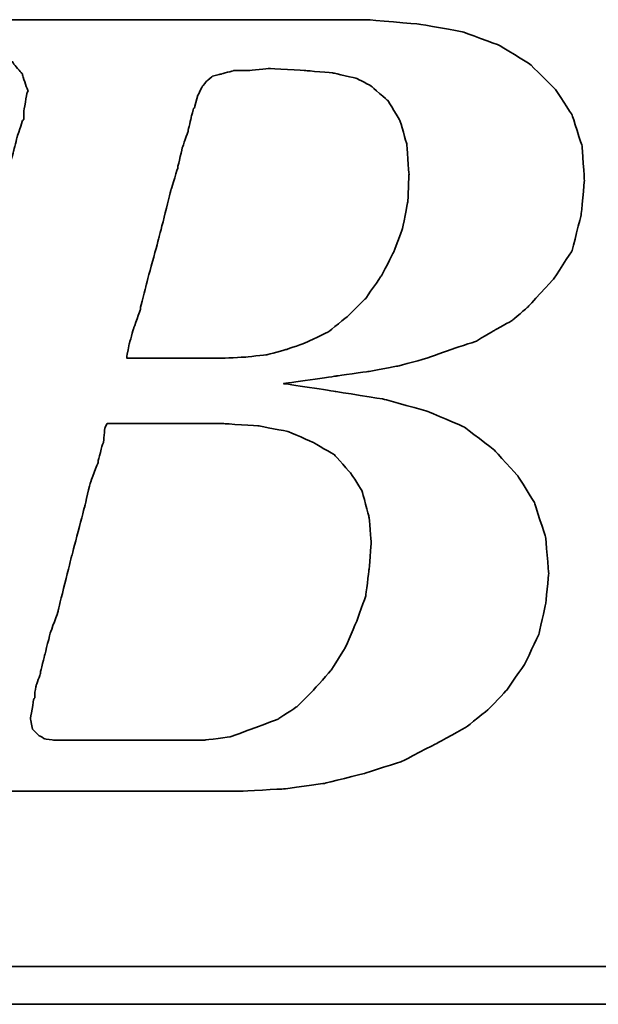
# Model space of a CAD drawing. Header units: millimetres. Extents: x 443 to 3685, y -1599 to 860.
# Tile 387 of 610: x 2827.14 to 2830.64, y -1253.64 to -1247.68. Entities that reach past the tile are written whole.
import ezdxf

# ---------------------------------------------------------------- set-up
doc = ezdxf.new("R2010")
doc.units = ezdxf.units.MM
doc.layers.add('DIM', color=4, linetype='CONTINUOUS')
doc.layers.add('layer 1', color=7, linetype='CONTINUOUS')

# ---------------------------------------------------------------- blocks, each defined once
blk = doc.blocks.new('TBI MOTION logo(完整正式版)')
at = {"layer": 'layer 1', "color": 22, "lineweight": 35}
for points, knots in [([(-64.65375, -6.86375), (-64.65375, -6.86375), (-64.84375, -7.29625), (-64.84375, -7.29625), (-64.84375, -7.29625), (-64.84375, -7.29625), (-64.86875, -7.34375), (-64.86875, -7.34375), (-64.86875, -7.34375), (-64.86875, -7.34375), (-64.86875, -7.36875), (-64.86875, -7.36875), (-64.86875, -7.36875), (-64.86875, -7.36875), (-65.15375, -7.65375), (-65.15375, -7.65375), (-65.15375, -7.65375), (-65.15375, -7.65375), (-65.17875, -7.65375), (-65.17875, -7.65375), (-65.17875, -7.65375), (-65.17875, -7.65375), (-65.20375, -7.67875), (-65.20375, -7.67875), (-65.20375, -7.67875), (-65.20375, -7.67875), (-65.58875, -7.87125), (-65.58875, -7.87125), (-65.58875, -7.87125), (-65.58875, -7.87125), (-65.63375, -7.87125), (-65.63375, -7.87125), (-65.63375, -7.87125), (-65.63375, -7.87125), (-65.65875, -7.89375), (-65.65875, -7.89375), (-65.65875, -7.89375), (-65.65875, -7.89375), (-66.09375, -7.94375), (-66.09375, -7.94375), (-66.09375, -7.94375), (-66.09375, -7.94375), (-66.11375, -7.94375), (-66.11375, -7.94375), (-66.11375, -7.94375), (-66.11375, -7.94375), (-66.16375, -7.94375), (-66.16375, -7.94375), (-66.16375, -7.94375), (-66.16375, -7.94375), (-66.30875, -7.94375), (-66.30875, -7.94375), (-66.30875, -7.94375), (-66.30875, -7.94375), (-66.69375, -7.94375), (-66.69375, -7.94375), (-66.69375, -7.94375), (-66.69375, -7.94375), (-67.07375, -7.94375), (-67.07375, -7.94375), (-67.07375, -7.94375), (-67.07375, -7.94375), (-67.12375, -7.94375), (-67.12375, -7.94375), (-67.12375, -7.94375), (-67.12375, -7.94375), (-67.12375, -7.96625), (-67.12375, -7.96625), (-67.12375, -7.96625), (-67.12375, -7.96625), (-67.14875, -7.99125), (-67.14875, -7.99125), (-67.14875, -7.99125), (-67.14875, -7.99125), (-67.24375, -8.34875), (-67.24375, -8.34875), (-67.24375, -8.34875), (-67.24375, -8.34875), (-67.31375, -8.68625), (-67.31375, -8.68625), (-67.31375, -8.68625), (-67.31375, -8.68625), (-67.26875, -8.68625), (-67.26875, -8.68625), (-67.26875, -8.68625), (-67.26875, -8.68625), (-67.07375, -8.68625), (-67.07375, -8.68625), (-67.07375, -8.68625), (-67.07375, -8.68625), (-66.54875, -8.68625), (-66.54875, -8.68625), (-66.54875, -8.68625), (-66.54875, -8.68625), (-65.82625, -8.68625), (-65.82625, -8.68625), (-65.82625, -8.68625), (-65.82625, -8.68625), (-65.01375, -8.68625), (-65.01375, -8.68625), (-65.01375, -8.68625), (-65.01375, -8.68625), (-64.05375, -8.68625), (-64.05375, -8.68625), (-64.05375, -8.68625), (-64.05375, -8.68625), (-62.08375, -8.68625), (-62.08375, -8.68625), (-62.08375, -8.68625), (-62.08375, -8.68625), (-60.06875, -8.68625), (-60.06875, -8.68625), (-60.06875, -8.68625), (-60.06875, -8.68625), (-59.10875, -8.68625), (-59.10875, -8.68625), (-59.10875, -8.68625), (-59.10875, -8.68625), (-58.29375, -8.68625), (-58.29375, -8.68625), (-58.29375, -8.68625), (-58.29375, -8.68625), (-57.57375, -8.68625), (-57.57375, -8.68625), (-57.57375, -8.68625), (-57.57375, -8.68625), (-57.04875, -8.68625), (-57.04875, -8.68625), (-57.04875, -8.68625), (-57.04875, -8.68625), (-56.85375, -8.68625), (-56.85375, -8.68625), (-56.85375, -8.68625), (-56.85375, -8.68625), (-56.70875, -8.68625), (-56.70875, -8.68625), (-56.70875, -8.68625), (-56.70875, -8.68625), (-56.61375, -8.68625), (-56.61375, -8.68625), (-56.61375, -8.68625), (-56.61375, -8.68625), (-56.56875, -8.68625), (-56.56875, -8.68625), (-56.56875, -8.68625), (-56.56875, -8.68625), (-55.65375, -8.63875), (-55.65375, -8.63875), (-55.65375, -8.63875), (-55.65375, -8.63875), (-54.76875, -8.51875), (-54.76875, -8.51875), (-54.76875, -8.51875), (-54.76875, -8.51875), (-53.90375, -8.30375), (-53.90375, -8.30375), (-53.90375, -8.30375), (-53.90375, -8.30375), (-53.08875, -8.03875), (-53.08875, -8.03875), (-53.08875, -8.03875), (-53.08875, -8.03875), (-52.34375, -7.65375), (-52.34375, -7.65375), (-52.34375, -7.65375), (-52.34375, -7.65375), (-51.69875, -7.29625), (-51.69875, -7.29625), (-51.69875, -7.29625), (-51.69875, -7.29625), (-51.21875, -6.91125), (-51.21875, -6.91125), (-51.21875, -6.91125), (-51.21875, -6.91125), (-50.83375, -6.50375), (-50.83375, -6.50375), (-50.83375, -6.50375), (-50.83375, -6.50375), (-50.44875, -5.94875), (-50.44875, -5.94875), (-50.44875, -5.94875), (-50.44875, -5.94875), (-50.13875, -5.30375), (-50.13875, -5.30375), (-50.13875, -5.30375), (-50.13875, -5.30375), (-49.99375, -4.65375), (-49.99375, -4.65375), (-49.99375, -4.65375), (-49.99375, -4.65375), (-49.92375, -3.98375), (-49.92375, -3.98375), (-49.92375, -3.98375), (-49.92375, -3.98375), (-49.99375, -3.19374), (-49.99375, -3.19374), (-49.99375, -3.19374), (-49.99375, -3.19374), (-50.23374, -2.44874), (-50.23374, -2.44874), (-50.23374, -2.44874), (-50.23374, -2.44874), (-50.59375, -1.87374), (-50.59375, -1.87374), (-50.59375, -1.87374), (-50.59375, -1.87374), (-51.09875, -1.31874), (-51.09875, -1.31874), (-51.09875, -1.31874), (-51.09875, -1.31874), (-51.74375, -0.81875), (-51.74375, -0.81875), (-51.74375, -0.81875), (-51.74375, -0.81875), (-52.53875, -0.48125), (-52.53875, -0.48125), (-52.53875, -0.48125), (-52.53875, -0.48125), (-53.47375, -0.21875), (-53.47375, -0.21875), (-53.47375, -0.21875), (-53.47375, -0.21875), (-54.52875, -0.04874), (-54.52875, -0.04874), (-54.52875, -0.04874), (-54.52875, -0.04874), (-55.65375, 0.12125), (-55.65375, 0.12125), (-55.65375, 0.12125), (-55.65375, 0.12125), (-54.50375, 0.28624), (-54.50375, 0.28624), (-54.50375, 0.28624), (-54.50375, 0.28624), (-53.83375, 0.38124), (-53.83375, 0.38124), (-53.83375, 0.38124), (-53.83375, 0.38124), (-53.18375, 0.50125), (-53.18375, 0.50125), (-53.18375, 0.50125), (-53.18375, 0.50125), (-52.55875, 0.66874), (-52.55875, 0.66874), (-52.55875, 0.66874), (-52.55875, 0.66874), (-52.03375, 0.86124), (-52.03375, 0.86124), (-52.03375, 0.86124), (-52.03375, 0.86124), (-51.50374, 1.03124), (-51.50374, 1.03124), (-51.50374, 1.03124), (-51.50374, 1.03124), (-51.09875, 1.27125), (-51.09875, 1.27125), (-51.09875, 1.27125), (-51.09875, 1.27125), (-50.71375, 1.48624), (-50.71375, 1.48624), (-50.71375, 1.48624), (-50.71375, 1.48624), (-50.37625, 1.77625), (-50.37625, 1.77625), (-50.37625, 1.77625), (-50.37625, 1.77625), (-49.82375, 2.37625), (-49.82375, 2.37625), (-49.82375, 2.37625), (-49.82375, 2.37625), (-49.41875, 2.99625), (-49.41875, 2.99625), (-49.41875, 2.99625), (-49.41875, 2.99625), (-49.22375, 3.76625), (-49.22375, 3.76625), (-49.22375, 3.76625), (-49.22375, 3.76625), (-49.15375, 4.50874), (-49.15375, 4.50874), (-49.15375, 4.50874), (-49.15375, 4.50874), (-49.20375, 5.25125), (-49.20375, 5.25125), (-49.20375, 5.25125), (-49.20375, 5.25125), (-49.41875, 5.92625), (-49.41875, 5.92625), (-49.41875, 5.92625), (-49.41875, 5.92625), (-49.77875, 6.47625), (-49.77875, 6.47625), (-49.77875, 6.47625), (-49.77875, 6.47625), (-50.33125, 7.02624), (-50.33125, 7.02624), (-50.33125, 7.02624), (-50.33125, 7.02624), (-51.00125, 7.43625), (-51.00125, 7.43625), (-51.00125, 7.43625), (-51.00125, 7.43625), (-51.79375, 7.72625), (-51.79375, 7.72625), (-51.79375, 7.72625), (-51.79375, 7.72625), (-52.72875, 7.89124), (-52.72875, 7.89124), (-52.72875, 7.89124), (-52.72875, 7.89124), (-53.83375, 7.98625), (-53.83375, 7.98625), (-53.83375, 7.98625), (-53.83375, 7.98625), (-53.92875, 7.98625), (-53.92875, 7.98625), (-53.92875, 7.98625), (-53.92875, 7.98625), (-54.26375, 7.98625), (-54.26375, 7.98625), (-54.26375, 7.98625), (-54.26375, 7.98625), (-54.74375, 7.98625), (-54.74375, 7.98625), (-54.74375, 7.98625), (-54.74375, 7.98625), (-55.36875, 7.98625), (-55.36875, 7.98625), (-55.36875, 7.98625), (-55.36875, 7.98625), (-56.13375, 7.98625), (-56.13375, 7.98625), (-56.13375, 7.98625), (-56.13375, 7.98625), (-56.94875, 7.98625), (-56.94875, 7.98625), (-56.94875, 7.98625), (-56.94875, 7.98625), (-58.77625, 7.98625), (-58.77625, 7.98625), (-58.77625, 7.98625), (-58.77625, 7.98625), (-60.59875, 7.98625), (-60.59875, 7.98625), (-60.59875, 7.98625), (-60.59875, 7.98625), (-61.41375, 7.98625), (-61.41375, 7.98625), (-61.41375, 7.98625), (-61.41375, 7.98625), (-62.17875, 7.98625), (-62.17875, 7.98625), (-62.17875, 7.98625), (-62.17875, 7.98625), (-62.80375, 7.98625), (-62.80375, 7.98625), (-62.80375, 7.98625), (-62.80375, 7.98625), (-63.30625, 7.98625), (-63.30625, 7.98625), (-63.30625, 7.98625), (-63.30625, 7.98625), (-63.57375, 7.98625), (-63.57375, 7.98625), (-63.57375, 7.98625), (-63.57375, 7.98625), (-63.57375, 7.96375), (-63.57375, 7.96375), (-63.57375, 7.96375), (-63.57375, 7.96375), (-63.59875, 7.94125), (-63.59875, 7.94125), (-63.59875, 7.94125), (-63.59875, 7.94125), (-63.69375, 7.55625), (-63.69375, 7.55625), (-63.69375, 7.55625), (-63.69375, 7.55625), (-63.76375, 7.24624), (-63.76375, 7.24624), (-63.76375, 7.24624), (-63.76375, 7.24624), (-63.23875, 7.24624), (-63.23875, 7.24624), (-63.23875, 7.24624), (-63.23875, 7.24624), (-62.75875, 7.24624), (-62.75875, 7.24624), (-62.75875, 7.24624), (-62.75875, 7.24624), (-62.61125, 7.24624), (-62.61125, 7.24624), (-62.61125, 7.24624), (-62.61125, 7.24624), (-62.56625, 7.24624), (-62.56625, 7.24624), (-62.56625, 7.24624), (-62.56625, 7.24624), (-62.22875, 7.24624), (-62.22875, 7.24624), (-62.22875, 7.24624), (-62.22875, 7.24624), (-62.20375, 7.24624), (-62.20375, 7.24624), (-62.20375, 7.24624), (-62.20375, 7.24624), (-62.17875, 7.21875), (-62.17875, 7.21875), (-62.17875, 7.21875), (-62.17875, 7.21875), (-61.96375, 7.17125), (-61.96375, 7.17125), (-61.96375, 7.17125), (-61.96375, 7.17125), (-61.72375, 7.12624), (-61.72375, 7.12624), (-61.72375, 7.12624), (-61.72375, 7.12624), (-61.70375, 7.12624), (-61.70375, 7.12624), (-61.70375, 7.12624), (-61.70375, 7.12624), (-61.55875, 7.07624), (-61.55875, 7.07624), (-61.55875, 7.07624), (-61.55875, 7.07624), (-61.50875, 7.07624), (-61.50875, 7.07624), (-61.50875, 7.07624), (-61.50875, 7.07624), (-61.48375, 7.02624), (-61.48375, 7.02624), (-61.48375, 7.02624), (-61.48375, 7.02624), (-61.31875, 6.83375), (-61.31875, 6.83375), (-61.31875, 6.83375), (-61.31875, 6.83375), (-61.29375, 6.81125), (-61.29375, 6.81125), (-61.29375, 6.81125), (-61.29375, 6.81125), (-61.29375, 6.78625), (-61.29375, 6.78625), (-61.29375, 6.78625), (-61.29375, 6.78625), (-61.19875, 6.50124), (-61.19875, 6.50124), (-61.19875, 6.50124), (-61.19875, 6.50124), (-61.17375, 6.45124), (-61.17375, 6.45124), (-61.17375, 6.45124), (-61.17375, 6.45124), (-61.19875, 6.40625), (-61.19875, 6.40625), (-61.19875, 6.40625), (-61.19875, 6.40625), (-61.26875, 5.99624), (-61.26875, 5.99624), (-61.26875, 5.99624), (-61.26875, 5.99624), (-61.26875, 5.85125), (-61.26875, 5.85125), (-61.26875, 5.85125), (-61.26875, 5.85125), (-61.26875, 5.82625), (-61.26875, 5.82625), (-61.26875, 5.82625), (-61.26875, 5.82625), (-61.29375, 5.80625), (-61.29375, 5.80625), (-61.29375, 5.80625), (-61.29375, 5.80625), (-61.34125, 5.66125), (-61.34125, 5.66125), (-61.34125, 5.66125), (-61.34125, 5.66125), (-61.41375, 5.44625), (-61.41375, 5.44625), (-61.41375, 5.44625), (-61.41375, 5.44625), (-61.48375, 5.15625), (-61.48375, 5.15625), (-61.48375, 5.15625), (-61.48375, 5.15625), (-61.58375, 4.82124), (-61.58375, 4.82124), (-61.58375, 4.82124), (-61.58375, 4.82124), (-61.79875, 4.00375), (-61.79875, 4.00375), (-61.79875, 4.00375), (-61.79875, 4.00375), (-62.05875, 2.99625), (-62.05875, 2.99625), (-62.05875, 2.99625), (-62.05875, 2.99625), (-62.34875, 1.91625), (-62.34875, 1.91625), (-62.34875, 1.91625), (-62.34875, 1.91625), (-62.97375, -0.41124), (-62.97375, -0.41124), (-62.97375, -0.41124), (-62.97375, -0.41124), (-63.59875, -2.75875), (-63.59875, -2.75875), (-63.59875, -2.75875), (-63.59875, -2.75875), (-63.88375, -3.86374), (-63.88375, -3.86374), (-63.88375, -3.86374), (-63.88375, -3.86374), (-64.14875, -4.82374), (-64.14875, -4.82374), (-64.14875, -4.82374), (-64.14875, -4.82374), (-64.36375, -5.64125), (-64.36375, -5.64125), (-64.36375, -5.64125), (-64.36375, -5.64125), (-64.43625, -5.97625), (-64.43625, -5.97625), (-64.43625, -5.97625), (-64.43625, -5.97625), (-64.50875, -6.28625), (-64.50875, -6.28625), (-64.50875, -6.28625), (-64.50875, -6.28625), (-64.50875, -6.30875), (-64.50875, -6.30875), (-64.50875, -6.30875), (-64.50875, -6.30875), (-64.57875, -6.50375), (-64.57875, -6.50375), (-64.57875, -6.50375), (-64.57875, -6.50375), (-64.62875, -6.69625), (-64.62875, -6.69625), (-64.62875, -6.69625), (-64.62875, -6.69625), (-64.62875, -6.76875), (-64.62875, -6.76875), (-64.62875, -6.76875), (-64.62875, -6.76875), (-64.62875, -6.81375), (-64.62875, -6.81375), (-64.62875, -6.81375), (-64.62875, -6.81375), (-64.62875, -6.83875), (-64.62875, -6.83875), (-64.62875, -6.83875), (-64.62875, -6.83875), (-64.65375, -6.86375), (-64.65375, -6.86375)], [0, 0, 0, 0, 0.00719424, 0.00719424, 0.00719424, 0.00719425, 0.01438849, 0.01438849, 0.01438849, 0.0143885, 0.02158273, 0.02158273, 0.02158273, 0.02158274, 0.02877698, 0.02877698, 0.02877698, 0.02877699, 0.03597122, 0.03597122, 0.03597122, 0.03597123, 0.04316547, 0.04316547, 0.04316547, 0.04316548, 0.05035971, 0.05035971, 0.05035971, 0.05035972, 0.05755396, 0.05755396, 0.05755396, 0.05755397, 0.0647482, 0.0647482, 0.0647482, 0.06474821, 0.07194245, 0.07194245, 0.07194245, 0.07194246, 0.07913669, 0.07913669, 0.07913669, 0.0791367, 0.08633094, 0.08633094, 0.08633094, 0.08633095, 0.09352518, 0.09352518, 0.09352518, 0.09352519, 0.10071942, 0.10071942, 0.10071942, 0.10071943, 0.10791367, 0.10791367, 0.10791367, 0.10791368, 0.11510791, 0.11510791, 0.11510791, 0.11510792, 0.12230216, 0.12230216, 0.12230216, 0.12230217, 0.1294964, 0.1294964, 0.1294964, 0.12949641, 0.13669065, 0.13669065, 0.13669065, 0.13669066, 0.14388489, 0.14388489, 0.14388489, 0.1438849, 0.15107914, 0.15107914, 0.15107914, 0.15107915, 0.15827338, 0.15827338, 0.15827338, 0.15827339, 0.16546763, 0.16546763, 0.16546763, 0.16546764, 0.17266187, 0.17266187, 0.17266187, 0.17266188, 0.17985612, 0.17985612, 0.17985612, 0.17985613, 0.18705036, 0.18705036, 0.18705036, 0.18705037, 0.1942446, 0.1942446, 0.1942446, 0.19424461, 0.20143885, 0.20143885, 0.20143885, 0.20143886, 0.20863309, 0.20863309, 0.20863309, 0.2086331, 0.21582734, 0.21582734, 0.21582734, 0.21582735, 0.22302158, 0.22302158, 0.22302158, 0.22302159, 0.23021583, 0.23021583, 0.23021583, 0.23021584, 0.23741007, 0.23741007, 0.23741007, 0.23741008, 0.24460432, 0.24460432, 0.24460432, 0.24460433, 0.25179856, 0.25179856, 0.25179856, 0.25179857, 0.25899281, 0.25899281, 0.25899281, 0.25899282, 0.26618705, 0.26618705, 0.26618705, 0.26618706, 0.27338129, 0.27338129, 0.27338129, 0.2733813, 0.28057554, 0.28057554, 0.28057554, 0.28057555, 0.28776978, 0.28776978, 0.28776978, 0.28776979, 0.29496403, 0.29496403, 0.29496403, 0.29496404, 0.30215827, 0.30215827, 0.30215827, 0.30215828, 0.30935252, 0.30935252, 0.30935252, 0.30935253, 0.31654676, 0.31654676, 0.31654676, 0.31654677, 0.32374101, 0.32374101, 0.32374101, 0.32374102, 0.33093525, 0.33093525, 0.33093525, 0.33093526, 0.3381295, 0.3381295, 0.3381295, 0.33812951, 0.34532374, 0.34532374, 0.34532374, 0.34532375, 0.35251799, 0.35251799, 0.35251799, 0.352518, 0.35971223, 0.35971223, 0.35971223, 0.35971224, 0.36690647, 0.36690647, 0.36690647, 0.36690648, 0.37410072, 0.37410072, 0.37410072, 0.37410073, 0.38129496, 0.38129496, 0.38129496, 0.38129497, 0.38848921, 0.38848921, 0.38848921, 0.38848922, 0.39568345, 0.39568345, 0.39568345, 0.39568346, 0.4028777, 0.4028777, 0.4028777, 0.40287771, 0.41007194, 0.41007194, 0.41007194, 0.41007195, 0.41726619, 0.41726619, 0.41726619, 0.4172662, 0.42446043, 0.42446043, 0.42446043, 0.42446044, 0.43165468, 0.43165468, 0.43165468, 0.43165469, 0.43884892, 0.43884892, 0.43884892, 0.43884893, 0.44604317, 0.44604317, 0.44604317, 0.44604318, 0.45323741, 0.45323741, 0.45323741, 0.45323742, 0.46043165, 0.46043165, 0.46043165, 0.46043166, 0.4676259, 0.4676259, 0.4676259, 0.46762591, 0.47482014, 0.47482014, 0.47482014, 0.47482015, 0.48201439, 0.48201439, 0.48201439, 0.4820144, 0.48920863, 0.48920863, 0.48920863, 0.48920864, 0.49640288, 0.49640288, 0.49640288, 0.49640289, 0.50359712, 0.50359712, 0.50359712, 0.50359713, 0.51079137, 0.51079137, 0.51079137, 0.51079138, 0.51798561, 0.51798561, 0.51798561, 0.51798562, 0.52517986, 0.52517986, 0.52517986, 0.52517987, 0.5323741, 0.5323741, 0.5323741, 0.53237411, 0.53956835, 0.53956835, 0.53956835, 0.53956836, 0.54676259, 0.54676259, 0.54676259, 0.5467626, 0.55395683, 0.55395683, 0.55395683, 0.55395684, 0.56115108, 0.56115108, 0.56115108, 0.56115109, 0.56834532, 0.56834532, 0.56834532, 0.56834533, 0.57553957, 0.57553957, 0.57553957, 0.57553958, 0.58273381, 0.58273381, 0.58273381, 0.58273382, 0.58992806, 0.58992806, 0.58992806, 0.58992807, 0.5971223, 0.5971223, 0.5971223, 0.59712231, 0.60431655, 0.60431655, 0.60431655, 0.60431656, 0.61151079, 0.61151079, 0.61151079, 0.6115108, 0.61870504, 0.61870504, 0.61870504, 0.61870505, 0.62589928, 0.62589928, 0.62589928, 0.62589929, 0.63309353, 0.63309353, 0.63309353, 0.63309354, 0.64028777, 0.64028777, 0.64028777, 0.64028778, 0.64748201, 0.64748201, 0.64748201, 0.64748202, 0.65467626, 0.65467626, 0.65467626, 0.65467627, 0.6618705, 0.6618705, 0.6618705, 0.66187051, 0.66906475, 0.66906475, 0.66906475, 0.66906476, 0.67625899, 0.67625899, 0.67625899, 0.676259, 0.68345324, 0.68345324, 0.68345324, 0.68345325, 0.69064748, 0.69064748, 0.69064748, 0.69064749, 0.69784173, 0.69784173, 0.69784173, 0.69784174, 0.70503597, 0.70503597, 0.70503597, 0.70503598, 0.71223022, 0.71223022, 0.71223022, 0.71223023, 0.71942446, 0.71942446, 0.71942446, 0.71942447, 0.72661871, 0.72661871, 0.72661871, 0.72661872, 0.73381295, 0.73381295, 0.73381295, 0.73381296, 0.74100719, 0.74100719, 0.74100719, 0.7410072, 0.74820144, 0.74820144, 0.74820144, 0.74820145, 0.75539568, 0.75539568, 0.75539568, 0.75539569, 0.76258993, 0.76258993, 0.76258993, 0.76258994, 0.76978417, 0.76978417, 0.76978417, 0.76978418, 0.77697842, 0.77697842, 0.77697842, 0.77697843, 0.78417266, 0.78417266, 0.78417266, 0.78417267, 0.79136691, 0.79136691, 0.79136691, 0.79136692, 0.79856115, 0.79856115, 0.79856115, 0.79856116, 0.8057554, 0.8057554, 0.8057554, 0.80575541, 0.81294964, 0.81294964, 0.81294964, 0.81294965, 0.82014388, 0.82014388, 0.82014388, 0.82014389, 0.82733813, 0.82733813, 0.82733813, 0.82733814, 0.83453237, 0.83453237, 0.83453237, 0.83453238, 0.84172662, 0.84172662, 0.84172662, 0.84172663, 0.84892086, 0.84892086, 0.84892086, 0.84892087, 0.85611511, 0.85611511, 0.85611511, 0.85611512, 0.86330935, 0.86330935, 0.86330935, 0.86330936, 0.8705036, 0.8705036, 0.8705036, 0.87050361, 0.87769784, 0.87769784, 0.87769784, 0.87769785, 0.88489209, 0.88489209, 0.88489209, 0.8848921, 0.89208633, 0.89208633, 0.89208633, 0.89208634, 0.89928058, 0.89928058, 0.89928058, 0.89928059, 0.90647482, 0.90647482, 0.90647482, 0.90647483, 0.91366906, 0.91366906, 0.91366906, 0.91366907, 0.92086331, 0.92086331, 0.92086331, 0.92086332, 0.92805755, 0.92805755, 0.92805755, 0.92805756, 0.9352518, 0.9352518, 0.9352518, 0.93525181, 0.94244604, 0.94244604, 0.94244604, 0.94244605, 0.94964029, 0.94964029, 0.94964029, 0.9496403, 0.95683453, 0.95683453, 0.95683453, 0.95683454, 0.96402878, 0.96402878, 0.96402878, 0.96402879, 0.97122302, 0.97122302, 0.97122302, 0.97122303, 0.97841727, 0.97841727, 0.97841727, 0.97841728, 0.98561151, 0.98561151, 0.98561151, 0.98561152, 0.99280576, 0.99280576, 0.99280576, 0.99280577, 1, 1, 1, 1]), ([(-57.50375, 6.35625), (-57.50375, 6.35625), (-57.57375, 6.11625), (-57.57375, 6.11625), (-57.57375, 6.11625), (-57.57375, 6.11625), (-57.57375, 6.09125), (-57.57375, 6.09125), (-57.57375, 6.09125), (-57.57375, 6.09125), (-57.59875, 6.06625), (-57.59875, 6.06625), (-57.59875, 6.06625), (-57.59875, 6.06625), (-57.64875, 5.87625), (-57.64875, 5.87625), (-57.64875, 5.87625), (-57.64875, 5.87625), (-57.71875, 5.58875), (-57.71875, 5.58875), (-57.71875, 5.58875), (-57.71875, 5.58875), (-57.71875, 5.56625), (-57.71875, 5.56625), (-57.71875, 5.56625), (-57.71875, 5.56625), (-57.83875, 5.23125), (-57.83875, 5.23125), (-57.83875, 5.23125), (-57.83875, 5.23125), (-57.93625, 4.82124), (-57.93625, 4.82124), (-57.93625, 4.82124), (-57.93625, 4.82124), (-57.93625, 4.79624), (-57.93625, 4.79624), (-57.93625, 4.79624), (-57.93625, 4.79624), (-58.07875, 4.34125), (-58.07875, 4.34125), (-58.07875, 4.34125), (-58.07875, 4.34125), (-58.34375, 3.28625), (-58.34375, 3.28625), (-58.34375, 3.28625), (-58.34375, 3.28625), (-58.62875, 2.23124), (-58.62875, 2.23124), (-58.62875, 2.23124), (-58.62875, 2.23124), (-58.74875, 1.75125), (-58.74875, 1.75125), (-58.74875, 1.75125), (-58.74875, 1.75125), (-58.74875, 1.72625), (-58.74875, 1.72625), (-58.74875, 1.72625), (-58.74875, 1.72625), (-58.89375, 1.31625), (-58.89375, 1.31625), (-58.89375, 1.31625), (-58.89375, 1.31625), (-58.98875, 0.98124), (-58.98875, 0.98124), (-58.98875, 0.98124), (-58.98875, 0.98124), (-59.03875, 0.71625), (-59.03875, 0.71625), (-59.03875, 0.71625), (-59.03875, 0.71625), (-59.03875, 0.66874), (-59.03875, 0.66874), (-59.03875, 0.66874), (-59.03875, 0.66874), (-58.91875, 0.66874), (-58.91875, 0.66874), (-58.91875, 0.66874), (-58.91875, 0.66874), (-58.53375, 0.66874), (-58.53375, 0.66874), (-58.53375, 0.66874), (-58.53375, 0.66874), (-58.10375, 0.66874), (-58.10375, 0.66874), (-58.10375, 0.66874), (-58.10375, 0.66874), (-57.66875, 0.66874), (-57.66875, 0.66874), (-57.66875, 0.66874), (-57.66875, 0.66874), (-57.33375, 0.66874), (-57.33375, 0.66874), (-57.33375, 0.66874), (-57.33375, 0.66874), (-57.09375, 0.66874), (-57.09375, 0.66874), (-57.09375, 0.66874), (-57.09375, 0.66874), (-56.99875, 0.66874), (-56.99875, 0.66874), (-56.99875, 0.66874), (-56.99875, 0.66874), (-56.49375, 0.69374), (-56.49375, 0.69374), (-56.49375, 0.69374), (-56.49375, 0.69374), (-56.01375, 0.74374), (-56.01375, 0.74374), (-56.01375, 0.74374), (-56.01375, 0.74374), (-55.58375, 0.86124), (-55.58375, 0.86124), (-55.58375, 0.86124), (-55.58375, 0.86124), (-55.17375, 1.00624), (-55.17375, 1.00624), (-55.17375, 1.00624), (-55.17375, 1.00624), (-54.67375, 1.24625), (-54.67375, 1.24625), (-54.67375, 1.24625), (-54.67375, 1.24625), (-54.26375, 1.58124), (-54.26375, 1.58124), (-54.26375, 1.58124), (-54.26375, 1.58124), (-53.87875, 1.96374), (-53.87875, 1.96374), (-53.87875, 1.96374), (-53.87875, 1.96374), (-53.54375, 2.44625), (-53.54375, 2.44625), (-53.54375, 2.44625), (-53.54375, 2.44625), (-53.27875, 2.95125), (-53.27875, 2.95125), (-53.27875, 2.95125), (-53.27875, 2.95125), (-53.08875, 3.45124), (-53.08875, 3.45124), (-53.08875, 3.45124), (-53.08875, 3.45124), (-52.96875, 4.05124), (-52.96875, 4.05124), (-52.96875, 4.05124), (-52.96875, 4.05124), (-52.94375, 4.65125), (-52.94375, 4.65125), (-52.94375, 4.65125), (-52.94375, 4.65125), (-52.99375, 5.30125), (-52.99375, 5.30125), (-52.99375, 5.30125), (-52.99375, 5.30125), (-53.13875, 5.80625), (-53.13875, 5.80625), (-53.13875, 5.80625), (-53.13875, 5.80625), (-53.39875, 6.23625), (-53.39875, 6.23625), (-53.39875, 6.23625), (-53.39875, 6.23625), (-53.75875, 6.54875), (-53.75875, 6.54875), (-53.75875, 6.54875), (-53.75875, 6.54875), (-54.07375, 6.71625), (-54.07375, 6.71625), (-54.07375, 6.71625), (-54.07375, 6.71625), (-54.57375, 6.83375), (-54.57375, 6.83375), (-54.57375, 6.83375), (-54.57375, 6.83375), (-55.17375, 6.88625), (-55.17375, 6.88625), (-55.17375, 6.88625), (-55.17375, 6.88625), (-55.96875, 6.93125), (-55.96875, 6.93125), (-55.96875, 6.93125), (-55.96875, 6.93125), (-56.39875, 6.88625), (-56.39875, 6.88625), (-56.39875, 6.88625), (-56.39875, 6.88625), (-56.42125, 6.88625), (-56.42125, 6.88625), (-56.42125, 6.88625), (-56.42125, 6.88625), (-56.73375, 6.88625), (-56.73375, 6.88625), (-56.73375, 6.88625), (-56.73375, 6.88625), (-56.99875, 6.81125), (-56.99875, 6.81125), (-56.99875, 6.81125), (-56.99875, 6.81125), (-57.02375, 6.81125), (-57.02375, 6.81125), (-57.02375, 6.81125), (-57.02375, 6.81125), (-57.18875, 6.76625), (-57.18875, 6.76625), (-57.18875, 6.76625), (-57.18875, 6.76625), (-57.30875, 6.66625), (-57.30875, 6.66625), (-57.30875, 6.66625), (-57.30875, 6.66625), (-57.40875, 6.54875), (-57.40875, 6.54875), (-57.40875, 6.54875), (-57.40875, 6.54875), (-57.50375, 6.35625), (-57.50375, 6.35625)], [0, 0, 0, 0, 0.01851852, 0.01851852, 0.01851852, 0.01851853, 0.03703704, 0.03703704, 0.03703704, 0.03703705, 0.05555556, 0.05555556, 0.05555556, 0.05555557, 0.07407407, 0.07407407, 0.07407407, 0.07407408, 0.09259259, 0.09259259, 0.09259259, 0.0925926, 0.11111111, 0.11111111, 0.11111111, 0.11111112, 0.12962963, 0.12962963, 0.12962963, 0.12962964, 0.14814815, 0.14814815, 0.14814815, 0.14814816, 0.16666667, 0.16666667, 0.16666667, 0.16666668, 0.18518519, 0.18518519, 0.18518519, 0.1851852, 0.2037037, 0.2037037, 0.2037037, 0.20370371, 0.22222222, 0.22222222, 0.22222222, 0.22222223, 0.24074074, 0.24074074, 0.24074074, 0.24074075, 0.25925926, 0.25925926, 0.25925926, 0.25925927, 0.27777778, 0.27777778, 0.27777778, 0.27777779, 0.2962963, 0.2962963, 0.2962963, 0.29629631, 0.31481481, 0.31481481, 0.31481481, 0.31481482, 0.33333333, 0.33333333, 0.33333333, 0.33333334, 0.35185185, 0.35185185, 0.35185185, 0.35185186, 0.37037037, 0.37037037, 0.37037037, 0.37037038, 0.38888889, 0.38888889, 0.38888889, 0.3888889, 0.40740741, 0.40740741, 0.40740741, 0.40740742, 0.42592593, 0.42592593, 0.42592593, 0.42592594, 0.44444444, 0.44444444, 0.44444444, 0.44444445, 0.46296296, 0.46296296, 0.46296296, 0.46296297, 0.48148148, 0.48148148, 0.48148148, 0.48148149, 0.5, 0.5, 0.5, 0.50000001, 0.51851852, 0.51851852, 0.51851852, 0.51851853, 0.53703704, 0.53703704, 0.53703704, 0.53703705, 0.55555556, 0.55555556, 0.55555556, 0.55555557, 0.57407407, 0.57407407, 0.57407407, 0.57407408, 0.59259259, 0.59259259, 0.59259259, 0.5925926, 0.61111111, 0.61111111, 0.61111111, 0.61111112, 0.62962963, 0.62962963, 0.62962963, 0.62962964, 0.64814815, 0.64814815, 0.64814815, 0.64814816, 0.66666667, 0.66666667, 0.66666667, 0.66666668, 0.68518519, 0.68518519, 0.68518519, 0.6851852, 0.7037037, 0.7037037, 0.7037037, 0.70370371, 0.72222222, 0.72222222, 0.72222222, 0.72222223, 0.74074074, 0.74074074, 0.74074074, 0.74074075, 0.75925926, 0.75925926, 0.75925926, 0.75925927, 0.77777778, 0.77777778, 0.77777778, 0.77777779, 0.7962963, 0.7962963, 0.7962963, 0.79629631, 0.81481481, 0.81481481, 0.81481481, 0.81481482, 0.83333333, 0.83333333, 0.83333333, 0.83333334, 0.85185185, 0.85185185, 0.85185185, 0.85185186, 0.87037037, 0.87037037, 0.87037037, 0.87037038, 0.88888889, 0.88888889, 0.88888889, 0.8888889, 0.90740741, 0.90740741, 0.90740741, 0.90740742, 0.92592593, 0.92592593, 0.92592593, 0.92592594, 0.94444444, 0.94444444, 0.94444444, 0.94444445, 0.96296296, 0.96296296, 0.96296296, 0.96296297, 0.98148148, 0.98148148, 0.98148148, 0.98148149, 1, 1, 1, 1]), ([(-61.03125, -6.57375), (-61.03125, -6.57375), (-61.03125, -6.67125), (-61.03125, -6.67125), (-61.03125, -6.67125), (-61.03125, -6.67125), (-61.05375, -6.69625), (-61.05375, -6.69625), (-61.05375, -6.69625), (-61.05375, -6.69625), (-61.12375, -7.12875), (-61.12375, -7.12875), (-61.12375, -7.12875), (-61.12375, -7.12875), (-61.07875, -7.34375), (-61.07875, -7.34375), (-61.07875, -7.34375), (-61.07875, -7.34375), (-60.93375, -7.48875), (-60.93375, -7.48875), (-60.93375, -7.48875), (-60.93375, -7.48875), (-60.81375, -7.55625), (-60.81375, -7.55625), (-60.81375, -7.55625), (-60.81375, -7.55625), (-60.62375, -7.58375), (-60.62375, -7.58375), (-60.62375, -7.58375), (-60.62375, -7.58375), (-60.30875, -7.58375), (-60.30875, -7.58375), (-60.30875, -7.58375), (-60.30875, -7.58375), (-59.97375, -7.58375), (-59.97375, -7.58375), (-59.97375, -7.58375), (-59.97375, -7.58375), (-59.87875, -7.58375), (-59.87875, -7.58375), (-59.87875, -7.58375), (-59.87875, -7.58375), (-59.63625, -7.58375), (-59.63625, -7.58375), (-59.63625, -7.58375), (-59.63625, -7.58375), (-58.96875, -7.58375), (-58.96875, -7.58375), (-58.96875, -7.58375), (-58.96875, -7.58375), (-58.29375, -7.58375), (-58.29375, -7.58375), (-58.29375, -7.58375), (-58.29375, -7.58375), (-58.05375, -7.58375), (-58.05375, -7.58375), (-58.05375, -7.58375), (-58.05375, -7.58375), (-57.98375, -7.58375), (-57.98375, -7.58375), (-57.98375, -7.58375), (-57.98375, -7.58375), (-57.35875, -7.58375), (-57.35875, -7.58375), (-57.35875, -7.58375), (-57.35875, -7.58375), (-56.78375, -7.50875), (-56.78375, -7.50875), (-56.78375, -7.50875), (-56.78375, -7.50875), (-56.27875, -7.31875), (-56.27875, -7.31875), (-56.27875, -7.31875), (-56.27875, -7.31875), (-55.77375, -7.12875), (-55.77375, -7.12875), (-55.77375, -7.12875), (-55.77375, -7.12875), (-55.36875, -6.86375), (-55.36875, -6.86375), (-55.36875, -6.86375), (-55.36875, -6.86375), (-55.00875, -6.50375), (-55.00875, -6.50375), (-55.00875, -6.50375), (-55.00875, -6.50375), (-54.62375, -6.06875), (-54.62375, -6.06875), (-54.62375, -6.06875), (-54.62375, -6.06875), (-54.31375, -5.56875), (-54.31375, -5.56875), (-54.31375, -5.56875), (-54.31375, -5.56875), (-54.07375, -5.01625), (-54.07375, -5.01625), (-54.07375, -5.01625), (-54.07375, -5.01625), (-53.87875, -4.46374), (-53.87875, -4.46374), (-53.87875, -4.46374), (-53.87875, -4.46374), (-53.80875, -3.91375), (-53.80875, -3.91375), (-53.80875, -3.91375), (-53.80875, -3.91375), (-53.75875, -3.31375), (-53.75875, -3.31375), (-53.75875, -3.31375), (-53.75875, -3.31375), (-53.80875, -2.75875), (-53.80875, -2.75875), (-53.80875, -2.75875), (-53.80875, -2.75875), (-53.95375, -2.20875), (-53.95375, -2.20875), (-53.95375, -2.20875), (-53.95375, -2.20875), (-54.19375, -1.82625), (-54.19375, -1.82625), (-54.19375, -1.82625), (-54.19375, -1.82625), (-54.55375, -1.41875), (-54.55375, -1.41875), (-54.55375, -1.41875), (-54.55375, -1.41875), (-55.00875, -1.15125), (-55.00875, -1.15125), (-55.00875, -1.15125), (-55.00875, -1.15125), (-55.56125, -0.91375), (-55.56125, -0.91375), (-55.56125, -0.91375), (-55.56125, -0.91375), (-56.18125, -0.79375), (-56.18125, -0.79375), (-56.18125, -0.79375), (-56.18125, -0.79375), (-56.94875, -0.74374), (-56.94875, -0.74374), (-56.94875, -0.74374), (-56.94875, -0.74374), (-56.99875, -0.74374), (-56.99875, -0.74374), (-56.99875, -0.74374), (-56.99875, -0.74374), (-57.09375, -0.74374), (-57.09375, -0.74374), (-57.09375, -0.74374), (-57.09375, -0.74374), (-57.38375, -0.74374), (-57.38375, -0.74374), (-57.38375, -0.74374), (-57.38375, -0.74374), (-57.76875, -0.74374), (-57.76875, -0.74374), (-57.76875, -0.74374), (-57.76875, -0.74374), (-58.24625, -0.74374), (-58.24625, -0.74374), (-58.24625, -0.74374), (-58.24625, -0.74374), (-58.72875, -0.74374), (-58.72875, -0.74374), (-58.72875, -0.74374), (-58.72875, -0.74374), (-59.20875, -0.74374), (-59.20875, -0.74374), (-59.20875, -0.74374), (-59.20875, -0.74374), (-59.46875, -0.74374), (-59.46875, -0.74374), (-59.46875, -0.74374), (-59.46875, -0.74374), (-59.51625, -0.83875), (-59.51625, -0.83875), (-59.51625, -0.83875), (-59.51625, -0.83875), (-59.54375, -1.15125), (-59.54375, -1.15125), (-59.54375, -1.15125), (-59.54375, -1.15125), (-59.56375, -1.17874), (-59.56375, -1.17874), (-59.56375, -1.17874), (-59.56375, -1.17874), (-59.66375, -1.55875), (-59.66375, -1.55875), (-59.66375, -1.55875), (-59.66375, -1.55875), (-59.66375, -1.58375), (-59.66375, -1.58375), (-59.66375, -1.58375), (-59.66375, -1.58375), (-59.82875, -2.01874), (-59.82875, -2.01874), (-59.82875, -2.01874), (-59.82875, -2.01874), (-59.94875, -2.52125), (-59.94875, -2.52125), (-59.94875, -2.52125), (-59.94875, -2.52125), (-60.23875, -3.62375), (-60.23875, -3.62375), (-60.23875, -3.62375), (-60.23875, -3.62375), (-60.52375, -4.77624), (-60.52375, -4.77624), (-60.52375, -4.77624), (-60.52375, -4.77624), (-60.52375, -4.79874), (-60.52375, -4.79874), (-60.52375, -4.79874), (-60.52375, -4.79874), (-60.69125, -5.25375), (-60.69125, -5.25375), (-60.69125, -5.25375), (-60.69125, -5.25375), (-60.81375, -5.73625), (-60.81375, -5.73625), (-60.81375, -5.73625), (-60.81375, -5.73625), (-60.90875, -6.11875), (-60.90875, -6.11875), (-60.90875, -6.11875), (-60.90875, -6.11875), (-60.90875, -6.14375), (-60.90875, -6.14375), (-60.90875, -6.14375), (-60.90875, -6.14375), (-61.00375, -6.40875), (-61.00375, -6.40875), (-61.00375, -6.40875), (-61.00375, -6.40875), (-61.03125, -6.57375), (-61.03125, -6.57375)], [0, 0, 0, 0, 0.01694915, 0.01694915, 0.01694915, 0.01694916, 0.03389831, 0.03389831, 0.03389831, 0.03389832, 0.05084746, 0.05084746, 0.05084746, 0.05084747, 0.06779661, 0.06779661, 0.06779661, 0.06779662, 0.08474576, 0.08474576, 0.08474576, 0.08474577, 0.10169492, 0.10169492, 0.10169492, 0.10169493, 0.11864407, 0.11864407, 0.11864407, 0.11864408, 0.13559322, 0.13559322, 0.13559322, 0.13559323, 0.15254237, 0.15254237, 0.15254237, 0.15254238, 0.16949153, 0.16949153, 0.16949153, 0.16949154, 0.18644068, 0.18644068, 0.18644068, 0.18644069, 0.20338983, 0.20338983, 0.20338983, 0.20338984, 0.22033898, 0.22033898, 0.22033898, 0.22033899, 0.23728814, 0.23728814, 0.23728814, 0.23728815, 0.25423729, 0.25423729, 0.25423729, 0.2542373, 0.27118644, 0.27118644, 0.27118644, 0.27118645, 0.28813559, 0.28813559, 0.28813559, 0.2881356, 0.30508475, 0.30508475, 0.30508475, 0.30508476, 0.3220339, 0.3220339, 0.3220339, 0.32203391, 0.33898305, 0.33898305, 0.33898305, 0.33898306, 0.3559322, 0.3559322, 0.3559322, 0.35593221, 0.37288136, 0.37288136, 0.37288136, 0.37288137, 0.38983051, 0.38983051, 0.38983051, 0.38983052, 0.40677966, 0.40677966, 0.40677966, 0.40677967, 0.42372881, 0.42372881, 0.42372881, 0.42372882, 0.44067797, 0.44067797, 0.44067797, 0.44067798, 0.45762712, 0.45762712, 0.45762712, 0.45762713, 0.47457627, 0.47457627, 0.47457627, 0.47457628, 0.49152542, 0.49152542, 0.49152542, 0.49152543, 0.50847458, 0.50847458, 0.50847458, 0.50847459, 0.52542373, 0.52542373, 0.52542373, 0.52542374, 0.54237288, 0.54237288, 0.54237288, 0.54237289, 0.55932203, 0.55932203, 0.55932203, 0.55932204, 0.57627119, 0.57627119, 0.57627119, 0.5762712, 0.59322034, 0.59322034, 0.59322034, 0.59322035, 0.61016949, 0.61016949, 0.61016949, 0.6101695, 0.62711864, 0.62711864, 0.62711864, 0.62711865, 0.6440678, 0.6440678, 0.6440678, 0.64406781, 0.66101695, 0.66101695, 0.66101695, 0.66101696, 0.6779661, 0.6779661, 0.6779661, 0.67796611, 0.69491525, 0.69491525, 0.69491525, 0.69491526, 0.71186441, 0.71186441, 0.71186441, 0.71186442, 0.72881356, 0.72881356, 0.72881356, 0.72881357, 0.74576271, 0.74576271, 0.74576271, 0.74576272, 0.76271186, 0.76271186, 0.76271186, 0.76271187, 0.77966102, 0.77966102, 0.77966102, 0.77966103, 0.79661017, 0.79661017, 0.79661017, 0.79661018, 0.81355932, 0.81355932, 0.81355932, 0.81355933, 0.83050847, 0.83050847, 0.83050847, 0.83050848, 0.84745763, 0.84745763, 0.84745763, 0.84745764, 0.86440678, 0.86440678, 0.86440678, 0.86440679, 0.88135593, 0.88135593, 0.88135593, 0.88135594, 0.89830508, 0.89830508, 0.89830508, 0.89830509, 0.91525424, 0.91525424, 0.91525424, 0.91525425, 0.93220339, 0.93220339, 0.93220339, 0.9322034, 0.94915254, 0.94915254, 0.94915254, 0.94915255, 0.96610169, 0.96610169, 0.96610169, 0.9661017, 0.98305085, 0.98305085, 0.98305085, 0.98305086, 1, 1, 1, 1]), ([(75.90875, -9.47875), (75.90875, -9.47875), (75.90875, -12.28625), (75.90875, -12.28625), (75.90875, -12.28625), (75.90875, -12.28625), (75.90875, -12.47875), (75.90875, -12.47875), (75.90875, -12.47875), (75.90875, -12.47875), (75.71625, -12.47875), (75.71625, -12.47875), (75.71625, -12.47875), (75.71625, -12.47875), (-88.32875, -12.47875), (-88.32875, -12.47875), (-88.32875, -12.47875), (-88.32875, -12.47875), (-88.32875, -13.29375), (-88.32875, -13.29375), (-88.32875, -13.29375), (-88.32875, -13.29375), (82.89125, -13.29375), (82.89125, -13.29375), (82.89125, -13.29375), (82.89125, -13.29375), (75.90875, -9.47875), (75.90875, -9.47875)], [0, 0, 0, 0, 0.14285714, 0.14285714, 0.14285714, 0.14285715, 0.28571429, 0.28571429, 0.28571429, 0.2857143, 0.42857143, 0.42857143, 0.42857143, 0.42857144, 0.57142857, 0.57142857, 0.57142857, 0.57142858, 0.71428571, 0.71428571, 0.71428571, 0.71428572, 0.85714286, 0.85714286, 0.85714286, 0.85714287, 1, 1, 1, 1])]:
    blk.add_open_spline(points, degree=3, knots=knots, dxfattribs=at)

msp = doc.modelspace()

# ---------------------------------------------------------------- block references
at = {"layer": 'DIM', "color": 7, "xscale": 0.2802190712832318, "yscale": 0.2802190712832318, "zscale": 0.2802190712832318}
msp.add_blockref('TBI MOTION logo(完整正式版)', (2844.3345, -1249.9197), dxfattribs=at)

doc.saveas('drawing.dxf')
